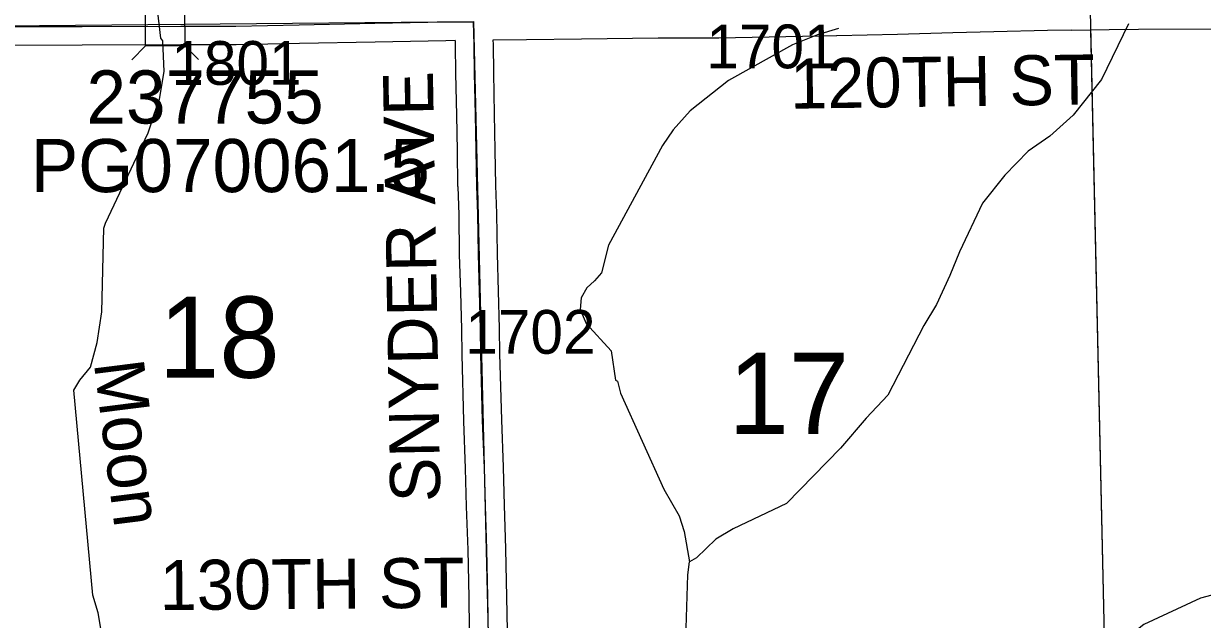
# Model space of a CAD drawing. Extents: x 23.6 to 68.7, y -63 to -29.
# Drawn here: x 50.739 to 52.625, y -36.473 to -35.519 of the extents above; entities that cross this region are included whole.
import ezdxf

# ---------------------------------------------------------------- set-up
doc = ezdxf.new("R2010")
doc.units = 0
for name, color, linetype in [('tdCoHydroRiver', 7, 'Continuous'), ('tdCoHydroTxtLg', 7, 'Continuous'), ('tdCoSecRdNmbr', 7, 'Continuous'), ('tdCoSecRdTxt', 7, 'Continuous'), ('tdCoSecRteBand', 7, 'Continuous'), ('tdCoSecRteCL', 7, 'Continuous'), ('tdCoSectLine', 7, 'Continuous'), ('tdCoSectLinePart', 7, 'Continuous'), ('tdCoSectNmbr', 7, 'Continuous'), ('tdCoStrucSec', 7, 'Continuous'), ('tdCoStrucSecCoName', 7, 'Continuous'), ('tdCoStrucSecFHWANum', 7, 'Continuous'), ('tdCoSurfConc', 7, 'Continuous'), ('tdCoSurfGravel', 7, 'Continuous')]:
    doc.layers.add(name, color=color, linetype=linetype)

msp = doc.modelspace()

# ---------------------------------------------------------------- linework, layer by layer
at = {"layer": 'tdCoHydroRiver'}
for points in [[(50.8631, -36.4905), (50.8581, -36.4622), (50.8499, -36.4338), (50.8195, -36.1058), (50.8288, -36.09), (50.8459, -36.0693), (50.8565, -36.0297), (50.8639, -35.9807), (50.8671, -35.8465), (50.8702, -35.8385), (50.9381, -35.6941), (50.9442, -35.6767), (50.9472, -35.6656), (50.9564, -35.6403), (50.9638, -35.596), (50.9617, -35.5471), (50.9585, -35.5424), (50.9533, -35.4967)], [(52.0425, -35.527), (52.0089, -35.5371), (51.969, -35.5535), (51.8668, -35.6105)], [(52.5065, -35.5197), (52.4634, -35.6086), (52.4183, -35.666), (52.3809, -35.6996), (52.3464, -35.7237), (52.309, -35.7621), (52.2733, -35.8067), (52.2364, -35.8845), (52.221, -35.9226), (52.1995, -35.9686), (52.1792, -36.0022), (52.1214, -36.1138), (52.0869, -36.1507), (52.0461, -36.1988), (51.9596, -36.2871), (51.8744, -36.3279)], [(51.8668, -35.6105), (51.8052, -35.6587), (51.7784, -35.6891), (51.7611, -35.7146), (51.6745, -35.8738), (51.6636, -35.9182), (51.6526, -35.931), (51.6401, -35.9422), (51.6308, -35.958), (51.6294, -35.977), (51.6391, -35.999), (51.679, -36.0428), (51.6859, -36.09), (51.6891, -36.0916), (51.694, -36.1105), (51.7635, -36.2644), (51.7877, -36.3067), (51.7959, -36.3319), (51.8043, -36.3808)], [(51.8744, -36.3279), (51.8467, -36.3445), (51.8157, -36.3741), (51.8043, -36.3808)], [(51.8505, -37.0006), (51.8576, -36.9248), (51.8635, -36.8915), (51.8605, -36.7606), (51.8389, -36.655), (51.8341, -36.6519), (51.8324, -36.6393), (51.8258, -36.6204), (51.8241, -36.6015), (51.8142, -36.5685), (51.8124, -36.5496), (51.8059, -36.5307), (51.7991, -36.4866), (51.8014, -36.4013), (51.8043, -36.3808)], [(52.7228, -36.412), (52.6221, -36.4385), (52.531, -36.4807), (52.5107, -36.4967), (52.4876, -36.546), (52.4517, -36.5733), (52.4203, -36.5926), (52.3941, -36.6387), (52.3817, -36.6578), (52.3543, -36.737), (52.3371, -36.753), (52.3232, -36.7769), (52.3141, -36.8054), (52.3047, -36.815), (52.2812, -36.8264), (52.2499, -36.852), (52.2264, -36.8871), (52.206, -36.9111), (52.1791, -36.9257), (52.0984, -36.9474), (51.9177, -36.98), (51.8845, -36.9931)]]:
    msp.add_lwpolyline(points, dxfattribs=at)
at = {"layer": 'tdCoSecRteBand'}
for points in [[(52.645, -35.5282), (52.5225, -35.5287), (52.4758, -35.5293), (52.4758, -35.5293), (52.4459, -35.5296), (52.416, -35.5302), (52.416, -35.5299), (52.4158, -35.5299), (52.377, -35.5303), (52.2911, -35.5325), (52.2911, -35.5325), (52.2911, -35.5325), (52.2259, -35.5341), (52.1371, -35.5366), (52.137, -35.5366), (52.1369, -35.5366), (52.0398, -35.5389), (52.0398, -35.5389), (52.0397, -35.5389), (51.9852, -35.54), (51.9852, -35.54), (51.9852, -35.54), (51.8514, -35.5425), (51.8511, -35.5425), (51.8509, -35.5425), (51.7543, -35.5429), (51.6317, -35.5443), (51.5436, -35.5454), (51.5436, -35.5454), (51.5435, -35.5454), (51.4905, -35.546), (51.4905, -35.546), (51.4904, -35.546), (51.4898, -35.546), (51.49, -35.5524), (51.49, -35.5527), (51.49, -35.553), (51.4906, -35.598), (51.4919, -35.6645), (51.4919, -35.6645), (51.4919, -35.6645), (51.4929, -35.722), (51.4939, -35.7783), (51.4956, -35.8232), (51.4956, -35.8235), (51.4956, -35.8238), (51.4966, -35.8875), (51.4982, -35.9472), (51.4999, -36.007), (51.4999, -36.0072), (51.4999, -36.0073), (51.5005, -36.0479), (51.5034, -36.1534), (51.506, -36.2293), (51.506, -36.2294), (51.506, -36.2296), (51.5077, -36.2901), (51.5101, -36.3596), (51.5102, -36.3598), (51.5102, -36.3601), (51.5116, -36.4363), (51.5126, -36.4909)], [(51.4526, -36.4874), (51.4516, -36.4375), (51.4516, -36.4375), (51.4502, -36.3615), (51.4477, -36.2921), (51.4477, -36.2919), (51.4477, -36.2918), (51.4461, -36.2313), (51.4434, -36.1554), (51.4434, -36.1553), (51.4434, -36.1551), (51.4405, -36.0493), (51.4405, -36.0491), (51.4405, -36.0489), (51.4399, -36.0084), (51.4383, -35.9488), (51.4366, -35.889), (51.4366, -35.8889), (51.4366, -35.8887), (51.4356, -35.8251), (51.434, -35.7802), (51.4339, -35.7799), (51.4339, -35.7796), (51.4329, -35.7231), (51.4329, -35.7231), (51.4329, -35.7231), (51.4319, -35.6656), (51.4306, -35.599), (51.4306, -35.5989), (51.4306, -35.5988), (51.43, -35.5541), (51.4298, -35.5468), (51.4293, -35.5468), (51.4293, -35.5465), (51.4145, -35.5467), (51.3014, -35.5488), (51.1803, -35.5513), (51.1803, -35.5513), (51.1803, -35.5513), (51.079, -35.5531), (51.0788, -35.5532), (51.0786, -35.5532), (50.9905, -35.5535), (50.9904, -35.5535), (50.9904, -35.5535), (50.8329, -35.5539), (50.7127, -35.5542)]]:
    msp.add_lwpolyline(points, dxfattribs=at)
at = {"layer": 'tdCoSecRteCL'}
for points in [[(50.4748, -35.5252), (50.5497, -35.525), (50.6114, -35.5246), (50.7126, -35.5242), (50.8328, -35.5239), (50.9903, -35.5235), (51.0785, -35.5232), (51.1797, -35.5214), (51.3008, -35.5188), (51.4141, -35.5167), (51.4588, -35.5163)], [(51.4834, -36.5187), (51.4828, -36.5018), (51.4816, -36.4369), (51.4802, -36.3607), (51.4777, -36.291), (51.4761, -36.2304), (51.4734, -36.1543), (51.4705, -36.0485), (51.4699, -36.0078), (51.4682, -35.948), (51.4666, -35.8882), (51.4656, -35.8243), (51.4639, -35.7791), (51.4629, -35.7226), (51.4619, -35.665), (51.4606, -35.5984), (51.46, -35.5534), (51.4588, -35.5163)]]:
    msp.add_lwpolyline(points, dxfattribs=at)
at = {"layer": 'tdCoSectLine'}
for points in [[(52.4451, -35.4996), (52.4678, -36.4997)], [(50.4745, -35.5252), (51.4585, -35.5162)], [(51.4585, -35.5162), (51.483, -36.5182)]]:
    msp.add_lwpolyline(points, dxfattribs=at)
at = {"layer": 'tdCoSectLinePart'}
msp.add_lwpolyline([(52.4458, -35.5297), (52.4678, -36.4997)], dxfattribs=at)
at = {"layer": 'tdCoStrucSec'}
for p, q in [((50.9341, -35.5549), (50.912, -35.5771)), ((50.9967, -35.5548), (51.0189, -35.5769))]:
    msp.add_line(p, q, dxfattribs=at)
msp.add_lwpolyline([(50.934, -35.4923), (50.9966, -35.4922), (50.9967, -35.5548), (50.9341, -35.5549)], close=True, dxfattribs=at)
at = {"layer": 'tdCoSurfConc'}
msp.add_lwpolyline([(49.2682, -35.5489), (49.411, -35.546), (49.4579, -35.5451), (49.4848, -35.5445), (49.5565, -35.5428), (49.6444, -35.5411), (49.6777, -35.5406), (49.8434, -35.5381), (49.9441, -35.5361), (50.0578, -35.5343), (50.125, -35.5327), (50.1935, -35.5311), (50.2997, -35.5294), (50.3718, -35.5273), (50.4569, -35.5253), (50.4748, -35.5252), (50.5497, -35.525), (50.6114, -35.5246), (50.7126, -35.5242), (50.8328, -35.5239), (50.9903, -35.5235), (51.0785, -35.5232), (51.1797, -35.5214), (51.3008, -35.5188)], dxfattribs=at)
at = {"layer": 'tdCoSurfGravel'}
msp.add_lwpolyline([(51.4828, -36.5018), (51.4816, -36.4369), (51.4802, -36.3607), (51.4777, -36.291), (51.4761, -36.2304), (51.4734, -36.1543), (51.4705, -36.0485), (51.4699, -36.0078), (51.4682, -35.948), (51.4666, -35.8882), (51.4656, -35.8243), (51.4639, -35.7791), (51.4629, -35.7226), (51.4619, -35.665), (51.4606, -35.5984), (51.46, -35.5534), (51.4588, -35.5163)], dxfattribs=at)

# ---------------------------------------------------------------- texts
at = {"layer": 'tdCoHydroTxtLg'}
msp.add_text('Moon', height=0.08, rotation=277.1626, dxfattribs=at).set_placement((50.8512, -36.0622))
at = {"layer": 'tdCoSecRdNmbr'}
for s, rotation, p in [('1701', 0.0398, (51.8313, -35.5909)), ('1801', 0.0395, (50.9754, -35.6174)), ('1702', 0.0398, (51.4457, -36.0477))]:
    msp.add_text(s, height=0.07, rotation=rotation, dxfattribs=at).set_placement(p)
at = {"layer": 'tdCoSecRdTxt'}
for s, rotation, p in [('120TH ST', 0.8349, (51.9658, -35.6556)), ('SNYDER AVE', 91, (51.4058, -36.2845)), ('130TH ST', 0.4784, (50.9568, -36.4579))]:
    msp.add_text(s, height=0.08, rotation=rotation, dxfattribs=at).set_placement(p)
at = {"layer": 'tdCoSectNmbr'}
for s, rotation, p in [('18', 0.0394, (50.9553, -36.0861)), ('17', 0.0398, (51.8666, -36.176))]:
    msp.add_text(s, height=0.13, rotation=rotation, dxfattribs=at).set_placement(p)
at = {"layer": 'tdCoStrucSecCoName'}
msp.add_text('PG070061.5', height=0.085, dxfattribs=at).set_placement((50.7505, -35.789))
at = {"layer": 'tdCoStrucSecFHWANum'}
msp.add_text('237755', height=0.085, dxfattribs=at).set_placement((50.8396, -35.6792))

doc.saveas('drawing.dxf')
